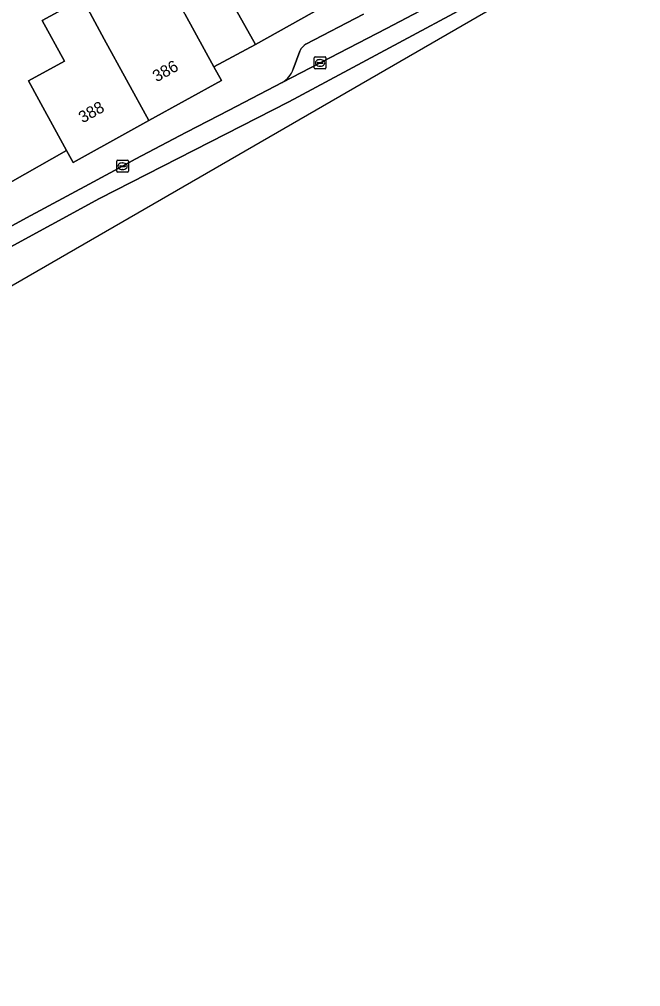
# Model space of a CAD drawing. Extents: x 159217 to 160349, y 381246 to 382172.
# Drawn here: x 159933.1 to 159986.1, y 381427.2 to 381509.6 of the extents above; entities that cross this region are included whole.
import ezdxf

# ---------------------------------------------------------------- set-up
doc = ezdxf.new("R2010")
doc.units = 0
for name, color, linetype in [('IMGEO_Erf', 7, 'Continuous'), ('IMGEO_Kolk', 7, 'Continuous'), ('IMGEO_Pand', 7, 'Continuous'), ('IMGEO_Pand_nummerreeks', 7, 'Continuous'), ('IMGEO_Parkeervlak_open', 7, 'Continuous'), ('IMGEO_Rijbaan_lokaal_gesloten', 7, 'Continuous'), ('IMGEO_Voetpad_open', 7, 'Continuous')]:
    doc.layers.add(name, color=color, linetype=linetype)

msp = doc.modelspace()

# ---------------------------------------------------------------- linework, layer by layer
at = {"layer": 'IMGEO_Erf'}
for points in [[(159916.533, 381513.902), (159920.808, 381506.821), (159924.401, 381508.813), (159928.521, 381502.219), (159928.664, 381502.299), (159929.946, 381500), (159932.334, 381495.708), (159937.135, 381498.456), (159936.288, 381500), (159934.776, 381502.755), (159933.886, 381504.375), (159936.952, 381506.059), (159935.049, 381509.524), (159938.451, 381511.392)], [(159947.215, 381510.079), (159949.693, 381505.566), (159953.236, 381507.481), (159950.803, 381511.85)]]:
    msp.add_lwpolyline(points, dxfattribs=at)
at = {"layer": 'IMGEO_Kolk'}
for p, q in [((159958.238, 381505.483), (159958.238, 381506.335)), ((159958.313, 381506.409), (159959.165, 381506.409)), ((159958.497, 381505.903), (159958.497, 381505.915)), ((159958.935, 381505.866), (159958.537, 381505.866)), ((159958.54, 381505.952), (159958.938, 381505.952)), ((159958.726, 381506.189), (159958.751, 381506.189)), ((159958.981, 381505.915), (159958.981, 381505.903)), ((159959.239, 381506.335), (159959.239, 381505.483)), ((159959.165, 381505.409), (159958.313, 381505.409)), ((159958.749, 381505.629), (159958.724, 381505.629)), ((159941.407, 381496.68), (159941.407, 381497.532)), ((159941.482, 381497.606), (159942.334, 381497.606)), ((159942.408, 381497.532), (159942.408, 381496.68)), ((159941.666, 381497.1), (159941.666, 381497.112)), ((159942.104, 381497.063), (159941.706, 381497.063)), ((159941.709, 381497.149), (159942.107, 381497.149)), ((159941.918, 381496.826), (159941.893, 381496.826)), ((159941.895, 381497.386), (159941.92, 381497.386)), ((159942.15, 381497.112), (159942.15, 381497.1)), ((159942.334, 381496.606), (159941.482, 381496.606))]:
    msp.add_line(p, q, dxfattribs=at)
for points in [[(159958.238, 381505.483), (159958.238, 381506.335)], [(159958.313, 381506.409), (159959.165, 381506.409)], [(159959.239, 381506.335), (159959.239, 381505.483)], [(159959.165, 381505.409), (159958.313, 381505.409)], [(159941.407, 381496.68), (159941.407, 381497.532)], [(159941.482, 381497.606), (159942.334, 381497.606)], [(159942.408, 381497.532), (159942.408, 381496.68)], [(159942.334, 381496.606), (159941.482, 381496.606)]]:
    msp.add_lwpolyline(points, dxfattribs=at)
for centre, radius, start, end in [((159958.315, 381506.333), 0.0765, 91.55205, 178.44795), ((159958.315, 381506.333), 0.0765, 91.55205, 178.44795), ((159958.537, 381505.912), 0.0403, 85.87752, 175.75265), ((159958.534, 381505.902), 0.0366, 178.93798, 274.71019), ((159958.938, 381505.909), 0.043, 264.86636, 352.45326), ((159958.942, 381505.914), 0.0386, 1.73085, 96.63898), ((159959.163, 381506.333), 0.0765, 1.55205, 88.44795), ((159959.163, 381506.333), 0.0765, 1.55205, 88.44795), ((159958.315, 381505.485), 0.0765, 181.55205, 268.44795), ((159958.315, 381505.485), 0.0765, 181.55205, 268.44795), ((159959.163, 381505.485), 0.0765, 271.55205, 358.44795), ((159959.163, 381505.485), 0.0765, 271.55205, 358.44795), ((159941.484, 381497.53), 0.0765, 91.55205, 178.44795), ((159941.484, 381497.53), 0.0765, 91.55205, 178.44795), ((159942.332, 381497.53), 0.0765, 1.55205, 88.44795), ((159942.332, 381497.53), 0.0765, 1.55205, 88.44795), ((159941.706, 381497.109), 0.0403, 85.87752, 175.75265), ((159941.703, 381497.099), 0.0366, 178.93798, 274.71019), ((159942.107, 381497.106), 0.043, 264.86636, 352.45326), ((159942.111, 381497.111), 0.0386, 1.73085, 96.63898), ((159941.484, 381496.682), 0.0765, 181.55205, 268.44795), ((159941.484, 381496.682), 0.0765, 181.55205, 268.44795), ((159942.332, 381496.682), 0.0765, 271.55205, 358.44795), ((159942.332, 381496.682), 0.0765, 271.55205, 358.44795)]:
    msp.add_arc(centre, radius, start, end, dxfattribs=at)
for centre, major_axis, ratio, start_param, end_param in [((159958.725, 381505.909), (-0.387, 0.002), 0.722429, 4.712389, 7.853982), ((159958.75, 381505.909), (-0.39, 0.002), 0.717154, 1.570796, 4.712389), ((159941.894, 381497.106), (-0.387, 0.002), 0.722429, 4.712389, 7.853982), ((159941.919, 381497.106), (-0.39, 0.002), 0.717154, 1.570796, 4.712389)]:
    msp.add_ellipse(centre, major_axis=major_axis, ratio=ratio, start_param=start_param, end_param=end_param, dxfattribs=at)
at = {"layer": 'IMGEO_Pand'}
for points in [[(159936.701, 381518.567), (159940.662, 381512.606), (159938.451, 381511.392), (159938.936, 381510.507), (159940.351, 381507.925), (159944.151, 381500.992), (159950.325, 381504.415), (159949.693, 381505.566), (159947.215, 381510.079), (159946.533, 381511.32), (159944.587, 381513.556), (159939.862, 381520.667)], [(159961.928, 381512.37), (159957.756, 381519.864), (159957.643, 381519.801), (159957.929, 381519.288), (159949.328, 381514.498), (159950.803, 381511.85), (159953.236, 381507.481)], [(159938.451, 381511.392), (159935.049, 381509.524), (159936.952, 381506.059), (159933.886, 381504.375), (159934.776, 381502.755), (159936.288, 381500), (159937.135, 381498.456), (159937.705, 381497.418), (159942.362, 381500), (159944.151, 381500.992), (159940.351, 381507.925), (159938.936, 381510.507)]]:
    msp.add_lwpolyline(points, close=True, dxfattribs=at)
at = {"layer": 'IMGEO_Parkeervlak_open'}
for points in [[(159955.499, 381504.24), (159958.736, 381505.908), (159964.388, 381508.825), (159967.809, 381510.629), (159971.047, 381512.378), (159975.155, 381514.62), (159979.447, 381517.045), (159981.56, 381518.252), (159984.765, 381520.088)], [(159962.45, 381510.06), (159957.535, 381507.507)], [(159957.016, 381506.918), (159956.451, 381505.371)]]:
    msp.add_lwpolyline(points, dxfattribs=at)
for centre, radius, start, end in [((159958.109, 381506.478), 1.178, 119.15409, 158.07584), ((159954.561, 381505.996), 1.991, 298.11563, 341.70752)]:
    msp.add_arc(centre, radius, start, end, dxfattribs=at)
at = {"layer": 'IMGEO_Rijbaan_lokaal_gesloten'}
msp.add_lwpolyline([(159824.612, 381427.213), (159931.265, 381486.272), (159986.055, 381517.88), (159986.055, 381517.88), (159985.577, 381518.699), (159980.645, 381515.791), (159956.076, 381502.58), (159939.951, 381494.362), (159923.443, 381485.375), (159911.619, 381478.616), (159897.952, 381470.628), (159877.989, 381459.107), (159830.923, 381432.992), (159823.666, 381428.97), (159824.612, 381427.213)], close=True, dxfattribs=at)
for points in [[(159830.923, 381432.992), (159877.989, 381459.107), (159897.952, 381470.628), (159911.619, 381478.616), (159923.443, 381485.375), (159939.951, 381494.362), (159956.076, 381502.58), (159980.645, 381515.791)], [(159967.809, 381510.629), (159964.388, 381508.825), (159958.736, 381505.908), (159955.499, 381504.24), (159950.985, 381501.879), (159947.365, 381500), (159942.988, 381497.699), (159941.905, 381497.105), (159939.056, 381495.571), (159933.708, 381492.71), (159929.694, 381490.526), (159924.41, 381487.608), (159908.566, 381478.649), (159905.522, 381476.914), (159902.248, 381475.016), (159896.942, 381471.948), (159889.109, 381467.366), (159886.352, 381465.761), (159882.803, 381463.671), (159876.597, 381460.101), (159870.029, 381456.383)]]:
    msp.add_lwpolyline(points, dxfattribs=at)
at = {"layer": 'IMGEO_Voetpad_open'}
for points in [[(159961.928, 381512.37), (159953.236, 381507.481), (159949.693, 381505.566), (159950.325, 381504.415), (159944.151, 381500.992), (159942.362, 381500), (159937.705, 381497.418), (159937.135, 381498.456), (159932.334, 381495.708), (159927.376, 381492.925), (159922.242, 381490.042), (159917.438, 381487.346), (159912.301, 381484.462), (159907.088, 381481.535), (159903.737, 381479.654), (159898.473, 381476.699), (159893.765, 381474.056), (159887.74, 381470.674), (159884.253, 381468.716), (159883.936, 381469.286), (159880.919, 381467.271), (159881.132, 381466.89), (159872.727, 381462.201)], [(159957.535, 381507.507), (159962.45, 381510.06)], [(159956.451, 381505.371), (159957.016, 381506.918)], [(159924.41, 381487.608), (159929.694, 381490.526), (159933.708, 381492.71), (159939.056, 381495.571), (159941.905, 381497.105), (159942.988, 381497.699), (159947.365, 381500), (159950.985, 381501.879), (159955.499, 381504.24)]]:
    msp.add_lwpolyline(points, dxfattribs=at)
for centre, radius, start, end in [((159958.109, 381506.478), 1.178, 119.15409, 158.07584), ((159954.561, 381505.996), 1.991, 298.11563, 341.70752)]:
    msp.add_arc(centre, radius, start, end, dxfattribs=at)

# ---------------------------------------------------------------- texts
at = {"layer": 'IMGEO_Pand_nummerreeks'}
for s, p in [('386', (159944.81, 381504.239)), ('388', (159938.503, 381500.742))]:
    msp.add_text(s, height=1, rotation=29.00312, dxfattribs=at).set_placement(p)

doc.saveas('drawing.dxf')
